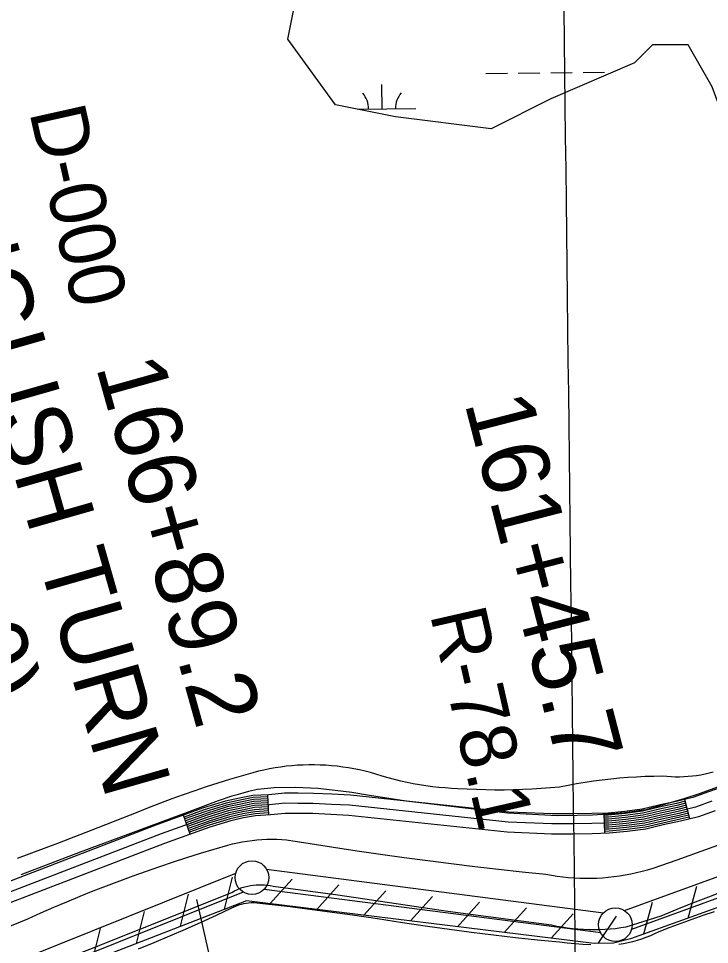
# Model space of a CAD drawing. Extents: x 3683402 to 3721514, y 487807 to 513565.
# Drawn here: x 3713089 to 3714114, y 506298 to 507671 of the extents above; entities that cross this region are included whole.
import ezdxf

# ---------------------------------------------------------------- set-up
doc = ezdxf.new("R2010")
doc.units = 0
for name, color, linetype in [('V-CHAN-NAID', 7, 'Continuous'), ('V-FLOD-BASE', 7, 'Continuous'), ('V-GRID-MAJR', 7, 'Continuous'), ('V-LEVE-TOET', 7, 'Continuous'), ('V-RIVR-RANG', 7, 'Continuous'), ('V-RIVR-RANG-IDEN', 7, 'Continuous'), ('V-ROAD-CNTR', 7, 'Continuous'), ('V-RRAP-FSHR', 7, 'Continuous'), ('V-SITE-VEGE', 7, 'Continuous'), ('V-SURV-IDEN', 7, 'Continuous'), ('V-SURV-LINE', 7, 'Continuous'), ('V-TOPO-SHOR', 7, 'Continuous'), ('V-WETL-SWMP', 7, 'Continuous')]:
    doc.layers.add(name, color=color, linetype=linetype)

msp = doc.modelspace()

# ---------------------------------------------------------------- linework, layer by layer
at = {"layer": 'V-FLOD-BASE'}
msp.add_lwpolyline([(3713119.2600000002, 506261.257), (3713270.835, 506321.14900000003), (3713405.673, 506375.4), (3713409.376, 506377.418), (3713413.1750000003, 506379.249), (3713417.058, 506380.887), (3713421.021, 506382.331), (3713425.049, 506383.574), (3713429.1350000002, 506384.61600000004), (3713433.268, 506385.454), (3713437.435, 506386.085), (3713441.632, 506386.507), (3713445.842, 506386.718), (3713450.057, 506386.72000000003), (3713454.27, 506386.51300000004), (3713458.464, 506386.09500000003), (3713462.636, 506385.468), (3713466.769, 506384.637), (3713562.683, 506371.57300000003), (3713725.816, 506347.511), (3713879.611, 506327.088), (3713887.414, 506325.466), (3713895.258, 506324.061), (3713903.1380000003, 506322.873), (3713911.048, 506321.905), (3713918.9820000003, 506321.153), (3713926.934, 506320.62), (3713934.897, 506320.305), (3713942.865, 506320.213), (3713950.832, 506320.34), (3713958.795, 506320.684), (3713966.745, 506321.251), (3713974.6750000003, 506322.036), (3713982.58, 506323.037), (3713990.457, 506324.26), (3714042.535, 506340.619), (3714065.895, 506350.282), (3714089.346, 506359.717), (3714112.886, 506368.929), (3714136.5160000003, 506377.911)], dxfattribs=at)
at = {"layer": 'V-GRID-MAJR'}
msp.add_spline([(3714067.22, 493529.221), (3713994.958, 499587.781), (3713922.6720000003, 505648.272), (3713850.387, 511708.776), (3713850.364, 511710.695)], degree=3, dxfattribs=at)
at = {"layer": 'V-LEVE-TOET'}
for points in [[(3713043.257, 506312.058), (3713103.261, 506336.153), (3713122.477, 506344.791), (3713141.778, 506353.239), (3713161.16, 506361.49700000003), (3713180.626, 506369.56), (3713200.17, 506377.43), (3713219.79, 506385.104), (3713239.488, 506392.583), (3713259.257, 506399.868), (3713279.098, 506406.954), (3713299.009, 506413.843), (3713318.985, 506420.534), (3713339.029, 506427.028), (3713359.134, 506433.322), (3713379.3030000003, 506439.41500000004), (3713399.531, 506445.30700000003), (3713406.644, 506447.164), (3713413.808, 506448.811), (3713421.019, 506450.24), (3713428.271, 506451.457), (3713435.5530000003, 506452.454), (3713442.865, 506453.235), (3713450.194, 506453.798), (3713457.538, 506454.14), (3713464.889, 506454.265), (3713472.239, 506454.169), (3713479.585, 506453.853), (3713486.917, 506453.321), (3713521.7060000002, 506447.68700000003), (3713556.529, 506442.24700000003), (3713591.379, 506437.004), (3713626.259, 506431.958), (3713661.165, 506427.106), (3713696.1, 506422.451), (3713731.059, 506417.995), (3713766.043, 506413.733), (3713801.052, 506409.67), (3713836.083, 506405.803), (3713871.132, 506402.13300000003), (3713879.4760000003, 506400.64400000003), (3713887.8540000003, 506399.374), (3713896.2630000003, 506398.324), (3713904.697, 506397.492), (3713913.149, 506396.882), (3713921.613, 506396.49100000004), (3713930.086, 506396.32300000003), (3713938.56, 506396.374), (3713947.031, 506396.646), (3713955.489, 506397.142), (3713963.933, 506397.857), (3713972.3570000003, 506398.793), (3713980.751, 506399.946), (3713989.113, 506401.32), (3713997.436, 506402.909), (3714005.716, 506404.718), (3714013.9450000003, 506406.74100000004), (3714022.119, 506408.977), (3714030.231, 506411.429), (3714065.936, 506423.799), (3714101.577, 506436.353), (3714137.1550000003, 506449.08900000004)], [(3713937.786, 506297.609), (3713926.203, 506298.213), (3713914.634, 506299.047), (3713903.083, 506300.106), (3713891.557, 506301.392), (3713858.881, 506304.65), (3713826.23, 506308.156), (3713793.6070000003, 506311.906), (3713761.0130000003, 506315.902), (3713728.45, 506320.141), (3713695.92, 506324.624), (3713658.7970000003, 506330.392), (3713621.645, 506335.96), (3713584.4590000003, 506341.32800000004), (3713547.247, 506346.495), (3713510.008, 506351.463), (3713492.082, 506353.819), (3713474.1350000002, 506356.00200000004), (3713456.168, 506358.01300000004), (3713438.185, 506359.85000000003), (3713434.384, 506359.77400000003), (3713430.595, 506359.489), (3713426.825, 506358.998), (3713423.089, 506358.29600000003), (3713419.399, 506357.39), (3713415.761, 506356.282), (3713412.194, 506354.974), (3713408.702, 506353.47000000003), (3713405.298, 506351.77900000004), (3713382.447, 506341.168), (3713359.509, 506330.748), (3713336.481, 506320.52), (3713313.372, 506310.485), (3713290.18, 506300.642), (3713266.907, 506290.994)], [(3714120.681, 506346.374), (3714104.199, 506340.824), (3714087.782, 506335.088), (3714071.431, 506329.167), (3714055.149, 506323.066), (3714038.935, 506316.78), (3714032.65, 506313.809), (3714026.264, 506311.052), (3714019.788, 506308.517), (3714013.231, 506306.207), (3714006.597, 506304.12), (3713999.896, 506302.262), (3713993.136, 506300.634), (3713986.324, 506299.24100000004), (3713979.467, 506298.08)]]:
    msp.add_lwpolyline(points, dxfattribs=at)
at = {"layer": 'V-RIVR-RANG'}
msp.add_line((3713353.4541, 506364.85900000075), (3713565.0285999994, 505428.46360000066), dxfattribs=at)
at = {"layer": 'V-ROAD-CNTR'}
for p, q in [((3713460.660039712, 506490.0749937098), (3713459.023042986, 506520.0299338)), ((3714084.790791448, 506484.117005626), (3714077.647805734, 506513.25394735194)), ((3713344.042272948, 506461.5740507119), (3713333.927293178, 506489.816994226)), ((3713958.641043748, 506462.8170482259), (3713957.87504528, 506492.806988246))]:
    msp.add_line(p, q, dxfattribs=at)
for points in [[(3714440.8300793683, 506639.471694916), (3714112.4087362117, 506524.52592480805), (3714089.0837828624, 506516.0579417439), (3714064.373832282, 506509.99995385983), (3714038.7348835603, 506504.4799649), (3714014.1909326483, 506498.56497672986), (3713988.38498426, 506495.3039832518), (3713963.613033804, 506492.95398795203), (3713939.279082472, 506492.3329891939), (3713911.171138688, 506491.85999013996), (3713880.4792000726, 506491.7789903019), (3713816.348328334, 506494.30198525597), (3713581.4277981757, 506519.4159350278), (3713554.0838528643, 506520.7109324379), (3713526.6659077, 506522.0079298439), (3713503.824953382, 506522.3009292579), (3713483.5349939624, 506522.45092895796), (3713460.408040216, 506520.1059336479), (3713436.88608726, 506518.81993621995), (3713417.1651267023, 506515.073943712), (3713396.4271681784, 506510.652952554), (3713363.6312337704, 506500.45497295), (3713295.399370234, 506476.01902182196), (3712985.483990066, 506357.09225967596)], [(3714117.445726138, 506510.3969530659), (3714093.441774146, 506501.68197049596), (3714067.738825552, 506495.38098309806), (3714042.0708768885, 506489.85499414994), (3714016.896927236, 506483.788006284), (3713990.033980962, 506480.39301307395), (3713964.514032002, 506477.972017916), (3713939.597081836, 506477.33601918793), (3713911.317138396, 506476.86002013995), (3713880.204200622, 506476.778020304), (3713815.25533052, 506479.33301519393), (3713580.2748004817, 506504.45396495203), (3713553.373854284, 506505.727962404), (3713526.2149086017, 506507.0129598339), (3713503.673953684, 506507.30195925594), (3713484.2379925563, 506507.44495896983), (3713461.5750378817, 506505.14696356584), (3713438.703083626, 506503.8969660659), (3713420.1291207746, 506500.3689731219), (3713400.2261605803, 506496.12598160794), (3713368.389224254, 506486.2260014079), (3713300.6153598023, 506461.95404995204), (3712990.8999792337, 506343.104287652)], [(3713459.185042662, 506517.0339397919), (3713437.250086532, 506515.8349421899), (3713417.758125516, 506512.13294959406), (3713397.1871666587, 506507.747958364), (3713364.583231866, 506497.608978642), (3713334.9372911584, 506486.99199987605)], [(3713459.349042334, 506514.03894578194), (3713437.613085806, 506512.850948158), (3713418.35112433, 506509.19195547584), (3713397.9471651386, 506504.8419641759), (3713365.5342299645, 506494.762984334), (3713335.9492891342, 506484.1680055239)], [(3713459.513042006, 506511.0429517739), (3713437.9760850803, 506509.86595412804), (3713418.9441231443, 506506.25096135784), (3713398.707163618, 506501.93696998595), (3713366.48622806, 506491.91799002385), (3713336.9602871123, 506481.34401117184)], [(3714078.360804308, 506510.34095317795), (3714065.0468309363, 506507.07595970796), (3714039.401882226, 506501.5549707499), (3714014.7319315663, 506495.60998264), (3713988.7149836, 506492.32198921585), (3713963.7930334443, 506489.9569939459), (3713957.9500451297, 506489.80799424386)], [(3714122.482716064, 506496.267981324), (3714097.79976543, 506487.30599924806), (3714071.103818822, 506480.76201233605), (3714045.4068702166, 506475.23002339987), (3714019.602921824, 506469.0110358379), (3713991.6829776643, 506465.4820428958), (3713965.4150302, 506462.9900478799), (3713939.9150812, 506462.33904918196), (3713911.4631381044, 506461.8600501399), (3713879.9292011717, 506461.77705030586), (3713814.162332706, 506464.36404513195), (3713579.1218027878, 506489.4919948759), (3713552.6638557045, 506490.7449923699), (3713525.763909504, 506492.0179898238), (3713503.522953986, 506492.302989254), (3713484.9409911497, 506492.438988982), (3713462.742035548, 506490.187993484), (3713440.5200799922, 506488.97399591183), (3713423.0931148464, 506485.664002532), (3713404.0251529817, 506481.5990106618), (3713373.147214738, 506471.997029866), (3713305.83134937, 506447.8890780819), (3712996.315968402, 506329.1163156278)], [(3713459.6760416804, 506508.04795776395), (3713438.340084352, 506506.8819600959), (3713419.5361219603, 506503.30996723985), (3713399.4661621, 506499.0309757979), (3713367.437226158, 506489.07199571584), (3713337.972285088, 506478.51901682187)], [(3713459.8400413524, 506505.05196375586), (3713438.703083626, 506503.8969660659), (3713420.1291207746, 506500.3689731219), (3713400.2261605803, 506496.12598160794), (3713368.389224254, 506486.2260014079), (3713338.9832830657, 506475.69502247)], [(3713460.0040410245, 506502.055969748), (3713439.0660829, 506500.9119720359), (3713420.722119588, 506497.4279790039), (3713400.98615906, 506493.22098741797), (3713369.34122235, 506483.3800070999), (3713339.994281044, 506472.8710281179)], [(3713460.167040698, 506499.0609757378), (3713439.4300821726, 506497.927978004), (3713421.3141184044, 506494.48698488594), (3713401.745157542, 506490.31499322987), (3713370.292220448, 506480.5340127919), (3713341.0062790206, 506470.0460337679)], [(3713460.3310403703, 506496.06498173), (3713439.793081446, 506494.942983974), (3713421.9071172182, 506491.54599076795), (3713402.505156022, 506487.4099990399), (3713371.244218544, 506477.689018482), (3713342.017276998, 506467.22203941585)], [(3714079.0758028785, 506507.4269590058), (3714065.71982959, 506504.15296555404), (3714040.068880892, 506498.62997659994), (3714015.272930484, 506492.6539885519), (3713989.0449829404, 506489.3399951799), (3713963.973033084, 506486.960999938), (3713958.027044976, 506486.809000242)], [(3714079.78980145, 506504.512964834), (3714066.3928282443, 506501.2289714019), (3714040.7368795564, 506495.70498245), (3714015.8149294, 506489.698994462), (3713989.3739822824, 506486.35700114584), (3713964.154032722, 506483.96500592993), (3713958.104044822, 506483.8100062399)], [(3714080.5048000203, 506501.59997066), (3714067.065826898, 506498.3049772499), (3714041.403878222, 506492.7799882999), (3714016.355928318, 506486.7430003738), (3713989.7039816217, 506483.3750071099), (3713964.334032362, 506480.96801192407), (3713958.18004467, 506480.81101223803)], [(3714081.218798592, 506498.6859764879), (3714067.738825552, 506495.38098309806), (3714042.0708768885, 506489.85499414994), (3714016.896927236, 506483.788006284), (3713990.033980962, 506480.39301307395), (3713964.514032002, 506477.972017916), (3713958.257044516, 506477.8120182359)], [(3714081.932797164, 506495.77198231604), (3714068.4118242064, 506492.45698894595), (3714042.7378755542, 506486.93), (3714017.437926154, 506480.8330121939), (3713990.363980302, 506477.411019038), (3713964.694031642, 506474.9760239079), (3713958.334044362, 506474.81302423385)], [(3713460.495040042, 506493.06998772), (3713440.15608072, 506491.95898994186), (3713422.500116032, 506488.60499665), (3713403.265154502, 506484.50400485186), (3713372.195216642, 506474.843024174), (3713343.029274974, 506464.398045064)], [(3714082.6477957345, 506492.85898814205), (3714069.0848228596, 506489.5329947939), (3714043.40487422, 506484.0050058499), (3714017.978925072, 506477.877018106), (3713990.693979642, 506474.429025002), (3713964.8740312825, 506471.97902990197), (3713958.4100442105, 506471.81403023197)], [(3714083.361794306, 506489.9449939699), (3714069.7578215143, 506486.60900064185), (3714044.072872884, 506481.08001169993), (3714018.5209239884, 506474.9220240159), (3713991.022978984, 506471.446030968), (3713965.05503092, 506468.98303589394), (3713958.487044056, 506468.81503622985)], [(3714084.0767928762, 506487.0309997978), (3714070.430820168, 506483.6860064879), (3714044.7398715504, 506478.15501755), (3714019.061922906, 506471.966029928), (3713991.352978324, 506468.464036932), (3713965.2350305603, 506465.98704188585), (3713958.5640439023, 506465.816042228)]]:
    msp.add_lwpolyline(points, dxfattribs=at)
at = {"layer": 'V-RRAP-FSHR'}
for p, q in [((3713394.93, 506350.398), (3713406.5870000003, 506397.81700000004)), ((3713462.3200000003, 506358.631), (3713495.002, 506394.912)), ((3713531.796, 506350.085), (3713564.478, 506386.367)), ((3713329.662, 506325.099), (3713341.319, 506372.517)), ((3713601.273, 506341.54000000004), (3713633.954, 506377.822)), ((3714082.48, 506337.331), (3714095.325, 506384.441)), ((3713670.7490000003, 506332.994), (3713703.431, 506369.276)), ((3713740.2260000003, 506324.449), (3713772.907, 506360.731)), ((3714016.597, 506313.679), (3714029.4420000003, 506360.79000000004)), ((3713264.394, 506299.799), (3713276.051, 506347.218)), ((3713809.702, 506315.90400000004), (3713842.384, 506352.185)), ((3713879.179, 506307.358), (3713911.86, 506343.64)), ((3713948.697, 506299.598), (3713976.085, 506340.025)), ((3713199.126, 506274.499), (3713210.7830000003, 506321.918))]:
    msp.add_line(p, q, dxfattribs=at)
for points in [[(3718307.752, 505510.416), (3717959.876, 505855.313), (3717389.6780000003, 506304.22000000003), (3716861.9420000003, 506457.917), (3716366.181, 506548.135), (3715894.644, 506700.712), (3715226.3340000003, 506602.387), (3714537.382, 506500.63800000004), (3713996.722, 506306.544), (3713971.781, 506299.954), (3713942.986, 506299.51), (3713427.284, 506362.94), (3712804.265, 506121.439)], [(3717721.7060000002, 506042.82), (3717389.6780000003, 506304.22000000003), (3716861.9420000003, 506457.917), (3716366.181, 506548.135), (3715894.644, 506700.712), (3715226.3340000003, 506602.387), (3714537.382, 506500.63800000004), (3713996.722, 506306.544), (3713971.781, 506299.954), (3713942.986, 506299.51), (3713427.284, 506362.94), (3712804.265, 506121.439)]]:
    msp.add_lwpolyline(points, dxfattribs=at)
at = {"layer": 'V-SITE-VEGE'}
for p, q in [((3713503.143, 506563.6569999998), (3713494.765, 506563.0199999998)), ((3713511.534, 506564.085), (3713503.143, 506563.657)), ((3713519.933, 506564.3), (3713511.534, 506564.085)), ((3713528.3340000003, 506564.304), (3713519.933, 506564.3)), ((3713536.733, 506564.097), (3713528.3340000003, 506564.304)), ((3713545.123, 506563.6769999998), (3713536.733, 506564.0969999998)), ((3713553.502, 506563.048), (3713545.123, 506563.677)), ((3713436.944, 506552.71), (3713419.556, 506547.8029999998)), ((3713445.078, 506554.803), (3713436.944, 506552.71)), ((3713453.264, 506556.691), (3713445.078, 506554.803)), ((3713461.495, 506558.37499999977), (3713453.264, 506556.69099999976)), ((3713469.767, 506559.849), (3713461.495, 506558.375)), ((3713478.074, 506561.115), (3713469.767, 506559.849)), ((3713486.407, 506562.174), (3713478.074, 506561.115)), ((3713494.765, 506563.02), (3713486.407, 506562.174)), ((3713561.862, 506562.213), (3713553.502, 506563.048)), ((3713570.199, 506561.16000000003), (3713561.862, 506562.213)), ((3713578.504, 506559.903), (3713570.199, 506561.16000000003)), ((3713586.775, 506558.43599999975), (3713578.504, 506559.90299999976)), ((3713595.006, 506556.76300000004), (3713586.775, 506558.436)), ((3713603.196, 506554.881), (3713595.006, 506556.76300000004)), ((3713611.335, 506552.79600000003), (3713603.196, 506554.881)), ((3713619.419, 506550.506), (3713611.335, 506552.79600000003)), ((3713628.503, 506547.641), (3713619.419, 506550.506)), ((3714107.342, 506550.463), (3714101.12, 506549.259)), ((3714113.521, 506551.86600000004), (3714107.342, 506550.463)), ((3714119.653, 506553.468), (3714113.521, 506551.86600000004)), ((3713384.972, 506537.34999999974), (3713367.779, 506531.806)), ((3713402.2320000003, 506542.6829999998), (3713384.972, 506537.34999999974)), ((3713419.556, 506547.8029999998), (3713402.2320000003, 506542.6829999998)), ((3713637.65, 506544.977), (3713628.503, 506547.64100000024)), ((3713646.852, 506542.509), (3713637.65, 506544.9769999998)), ((3713656.1040000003, 506540.244), (3713646.852, 506542.509)), ((3713665.406, 506538.18), (3713656.1040000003, 506540.244)), ((3713674.747, 506536.32199999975), (3713665.406, 506538.18)), ((3713684.131, 506534.66500000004), (3713674.747, 506536.322)), ((3713916.864, 506536.185), (3713904.254, 506533.93)), ((3713929.504, 506538.237), (3713916.864, 506536.185)), ((3713942.181, 506540.086), (3713929.504, 506538.237)), ((3713954.881, 506541.7329999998), (3713942.181, 506540.0859999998)), ((3713967.611, 506543.177), (3713954.881, 506541.733)), ((3713980.362, 506544.416), (3713967.611, 506543.177)), ((3713993.129, 506545.454), (3713980.362, 506544.416)), ((3714005.913, 506546.283), (3713993.129, 506545.454)), ((3714018.707, 506546.9099999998), (3714005.913, 506546.28299999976)), ((3714031.509, 506547.332), (3714018.707, 506546.91000000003)), ((3714044.313, 506547.549), (3714031.509, 506547.332)), ((3714050.6210000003, 506546.92399999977), (3714044.313, 506547.549)), ((3714056.943, 506546.505), (3714050.6210000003, 506546.92399999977)), ((3714063.275, 506546.286), (3714056.943, 506546.505)), ((3714069.612, 506546.273), (3714063.275, 506546.286)), ((3714075.946, 506546.468), (3714069.612, 506546.273)), ((3714082.271, 506546.85899999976), (3714075.946, 506546.468)), ((3714088.578, 506547.457), (3714082.271, 506546.85899999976)), ((3714094.864, 506548.25800000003), (3714088.578, 506547.457)), ((3714101.12, 506549.259), (3714094.864, 506548.25800000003)), ((3713350.6550000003, 506526.0469999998), (3713333.6040000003, 506520.0809999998)), ((3713367.779, 506531.806), (3713350.6550000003, 506526.0469999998)), ((3713693.548, 506533.2149999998), (3713684.131, 506534.66499999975)), ((3713702.9930000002, 506531.972), (3713693.548, 506533.2149999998)), ((3713712.463, 506530.936), (3713702.9930000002, 506531.972)), ((3713721.9560000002, 506530.10399999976), (3713712.463, 506530.936)), ((3713731.463, 506529.482), (3713721.9560000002, 506530.104)), ((3713740.9820000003, 506529.06599999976), (3713731.463, 506529.4819999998)), ((3713754.673, 506528.253), (3713740.9820000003, 506529.066)), ((3713768.378, 506527.645), (3713754.673, 506528.253)), ((3713782.089, 506527.243), (3713768.378, 506527.645)), ((3713795.807, 506527.05099999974), (3713782.089, 506527.2429999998)), ((3713809.522, 506527.0629999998), (3713795.807, 506527.05099999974)), ((3713823.24, 506527.282), (3713809.522, 506527.063)), ((3713836.951, 506527.71), (3713823.24, 506527.282)), ((3713850.6520000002, 506528.341), (3713836.951, 506527.71)), ((3713864.345, 506529.17899999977), (3713850.6520000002, 506528.3409999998)), ((3713878.024, 506530.22299999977), (3713864.345, 506529.17899999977)), ((3713891.684, 506531.474), (3713878.024, 506530.223)), ((3713904.254, 506533.93), (3713891.684, 506531.474)), ((3713316.628, 506513.9), (3713299.73, 506507.517)), ((3713333.6040000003, 506520.081), (3713316.628, 506513.9)), ((3713282.912, 506500.922), (3713266.1750000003, 506494.121)), ((3713299.73, 506507.517), (3713282.912, 506500.922)), ((3713266.1750000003, 506494.121), (3713206.6890000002, 506470.905)), ((3713206.6890000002, 506470.905), (3713147.088, 506447.992)), ((3713147.088, 506447.992), (3713087.3710000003, 506425.3839999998))]:
    msp.add_line(p, q, dxfattribs=at)
at = {"layer": 'V-SURV-LINE'}
for points in [[(3713988.0964441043, 506348.37697075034), (3714489.270783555, 506530.65229356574)], [(3714499.5241760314, 506502.4588910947), (3713998.350053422, 506320.1836471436)], [(3713041.001027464, 506255.13046804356), (3713411.326705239, 506403.7195696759)], [(3713457.2244594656, 506409.5547867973), (3713956.5606513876, 506344.8962252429)], [(3713422.5191907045, 506375.8856194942), (3713052.1935291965, 506227.29652438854)], [(3713952.704024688, 506315.14515051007), (3713453.367032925, 506379.8038156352)]]:
    msp.add_lwpolyline(points, dxfattribs=at)
for centre in [(3713435.47403, 506397.24649000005), (3713974.45413, 506327.4540699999)]:
    msp.add_circle(centre, 25, dxfattribs=at)
at = {"layer": 'V-TOPO-SHOR'}
msp.add_lwpolyline([(3714174.992, 506549.042), (3714100.2600000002, 506522.148), (3714075.819, 506513.972), (3714052.4250000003, 506507.152), (3714019.536, 506497.635), (3714005.933, 506495.571), (3713988.114, 506493.457), (3713962.882, 506491.463), (3713940.6210000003, 506489.875), (3713917.806, 506489.212), (3713888.038, 506488.76900000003), (3713814.2120000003, 506492.79000000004), (3713664.094, 506510.558), (3713609.951, 506518.941), (3713583.45, 506523.237), (3713558.8740000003, 506526.592), (3713533.259, 506529.277), (3713500.217, 506530.825), (3713468.2800000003, 506530.19), (3713443.731, 506528.071), (3713430.568, 506524.972), (3713421.975, 506522.371), (3713411.327, 506519.576), (3713405.826, 506517.83900000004), (3713385.424, 506511.205), (3713343.5530000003, 506495.221), (3713180.909, 506434.852), (3713092.6950000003, 506401.58400000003)], dxfattribs=at)
at = {"layer": 'V-WETL-SWMP'}
for p, q in [((3713782.4875144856, 507589.20288438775), (3713814.485352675, 507589.574840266)), ((3713830.48427177, 507589.7608182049), (3713862.4821099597, 507590.1327740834)), ((3713878.4810290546, 507590.3187520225), (3713910.478867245, 507590.6907079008)), ((3713926.47778634, 507590.8766858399), (3713958.4756245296, 507591.2486417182)), ((3713628.495763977, 507536.6673934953), (3713628.077313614, 507572.66496145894)), ((3713592.24251342, 507536.245970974), (3713678.4923861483, 507537.24857455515))]:
    msp.add_line(p, q, dxfattribs=at)
msp.add_lwpolyline([(3714676.471, 507675.73600000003), (3714641.015, 507587.096), (3714703.063, 507374.358), (3714711.927, 507232.532), (3714676.471, 507126.163), (3714641.015, 507064.115), (3714552.3740000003, 507055.251), (3714401.685, 507099.571), (3714348.5, 507135.028), (3714295.316, 507214.804), (3714180.083, 507400.95), (3714118.034, 507569.367), (3714082.578, 507631.416), (3714029.393, 507631.416), (3714002.801, 507604.824), (3713878.704, 507551.639), (3713790.063, 507507.319), (3713648.238, 507525.047), (3713559.597, 507542.775), (3713488.685, 507640.28), (3713506.413, 507728.92100000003)], dxfattribs=at)
for centre, radius, start, end in [((3713573.2510409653, 507536.5000416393), 35.24628790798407, 359.8941793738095, 41.43783770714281), ((3713683.7294491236, 507537.7842875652), 35.246287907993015, 139.89417636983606, 181.4378347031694)]:
    msp.add_arc(centre, radius, start, end, dxfattribs=at)

# ---------------------------------------------------------------- texts
at = {"layer": 'V-CHAN-NAID'}
for s, height, p in [('BEND "79" (78.0)', 100.00000200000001, (3712742.2660045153, 507646.3637439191)), ('ENGLISH TURN', 100.00000200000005, (3712946.9946047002, 507468.2554647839))]:
    msp.add_text(s, height=height, rotation=285.94539590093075, dxfattribs=at).set_placement(p)
at = {"layer": 'V-RIVR-RANG-IDEN'}
for s, height, rotation, p in [('D-000', 82.99999999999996, 282.59032571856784, (3713105.0982412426, 507532.4155690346)), ('R-78.1', 82.99999800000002, 282.8308421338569, (3713699.26578115, 506787.7998235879))]:
    msp.add_text(s, height=height, rotation=rotation, dxfattribs=at).set_placement(p)
at = {"layer": 'V-SURV-IDEN'}
for s, height, rotation, p in [('166+89.2', 100.00000000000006, 285.5982992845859, (3713203.6976668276, 507154.89667446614)), ('161+45.7', 99.99999999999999, 284.48616074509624, (3713750.251555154, 507101.3276933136))]:
    msp.add_text(s, height=height, rotation=rotation, dxfattribs=at).set_placement(p)

doc.saveas('drawing.dxf')
